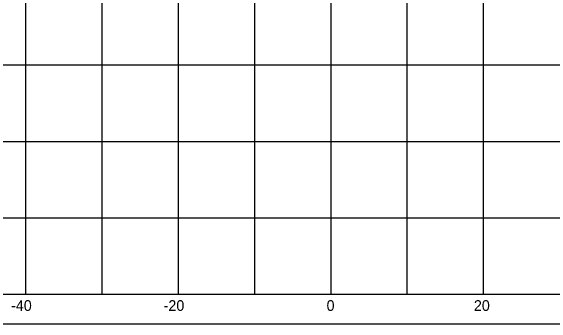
# Model space of a CAD drawing. Extents: x 1131015 to 1136271, y 133453 to 174329.
# Drawn here: x 1131298.5 to 1131369.5, y 163111.7 to 163152.7 of the extents above; entities that cross this region are included whole.
import ezdxf

# ---------------------------------------------------------------- set-up
doc = ezdxf.new("R2010")
doc.units = 0
for name, color, linetype in [('DESIGN - SHEET - Corner Text', 7, 'Continuous'), ('DESIGN - SHEET - Linework', 7, 'Continuous'), ('DESIGN - SHEET - Plot Shape', 7, 'Continuous')]:
    doc.layers.add(name, color=color, linetype=linetype)

msp = doc.modelspace()

# ---------------------------------------------------------------- linework, layer by layer
at = {"layer": 'DESIGN - SHEET - Linework'}
for p, q in [((1131300.456, 163115.655), (1131300.456, 163325.655)), ((1131310.456, 163115.655), (1131310.456, 163325.655)), ((1131320.456, 163115.655), (1131320.456, 163325.655)), ((1131330.456, 163115.655), (1131330.456, 163325.655)), ((1131340.456, 163115.655), (1131340.456, 163325.655)), ((1131350.456, 163115.655), (1131350.456, 163325.655)), ((1131360.456, 163115.655), (1131360.456, 163325.655)), ((1131190.456, 163145.655), (1131490.456, 163145.655)), ((1131190.456, 163135.655), (1131490.456, 163135.655)), ((1131190.456, 163125.655), (1131490.456, 163125.655))]:
    msp.add_line(p, q, dxfattribs=at)
msp.add_lwpolyline([(1131190.456, 163325.655), (1131190.456, 163115.655), (1131490.456, 163115.655), (1131490.456, 163325.655)], dxfattribs=at)
at = {"layer": 'DESIGN - SHEET - Plot Shape'}
msp.add_lwpolyline([(1131170.456, 163329.595), (1131510.456, 163329.595), (1131510.456, 163111.715), (1131170.456, 163111.715)], close=True, dxfattribs=at)

# ---------------------------------------------------------------- texts
at = {"layer": 'DESIGN - SHEET - Corner Text'}
for s, p in [('-40', (1131298.511, 163113.455)), ('-20', (1131318.511, 163113.455)), ('0', (1131339.876, 163113.455)), ('20', (1131359.194, 163113.455))]:
    msp.add_text(s, height=1.4, dxfattribs=at).set_placement(p)

doc.saveas('drawing.dxf')
